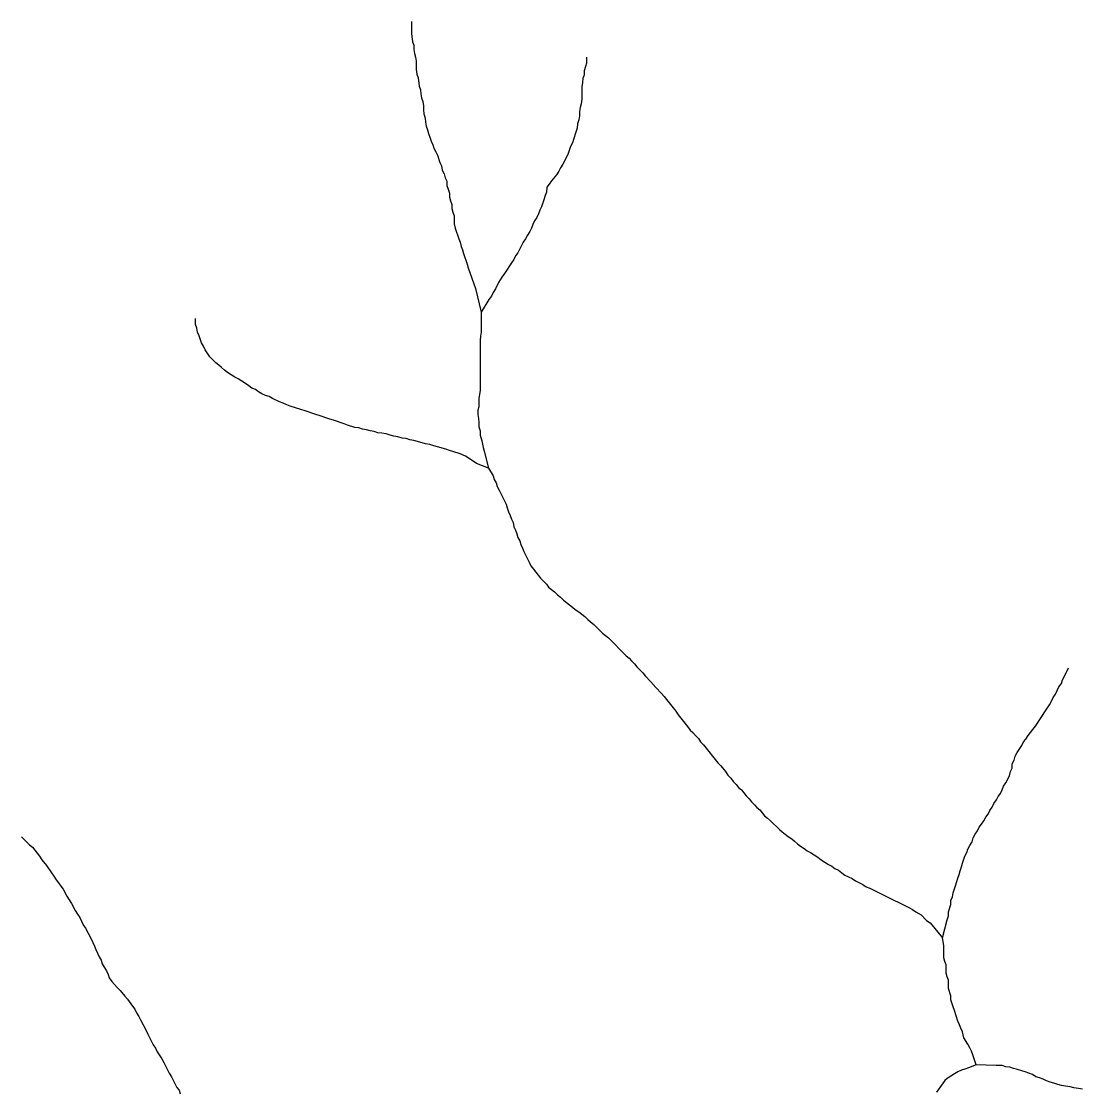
# Model space of a CAD drawing. Extents: x 652.3 to 678, y 7316.9 to 7344.9.
# Drawn here: x 674.523 to 675.947, y 7336.424 to 7337.862 of the extents above; entities that cross this region are included whole.
import ezdxf

# ---------------------------------------------------------------- set-up
doc = ezdxf.new("R2010")
doc.units = 0
doc.header["$LTSCALE"] = 0.032
doc.layers.add('7', color=7, linetype='Continuous', lineweight=25)

msp = doc.modelspace()

# ---------------------------------------------------------------- linework, layer by layer
at = {"layer": '7'}
for points in [[(675.048, 7337.8623), (675.048, 7337.846), (675.0496, 7337.8349), (675.0512, 7337.8301), (675.0512, 7337.8245), (675.052, 7337.8189), (675.0536, 7337.8142), (675.0544, 7337.8086), (675.0544, 7337.7975), (675.0552, 7337.7911), (675.0568, 7337.7863), (675.0584, 7337.7752), (675.06, 7337.7704), (675.0608, 7337.7648), (675.0616, 7337.7593), (675.0632, 7337.7545), (675.064, 7337.7489), (675.064, 7337.7433), (675.0648, 7337.7378), (675.0663, 7337.7322), (675.0671, 7337.7266), (675.0679, 7337.7211), (675.0695, 7337.7163), (675.0711, 7337.7115), (675.0727, 7337.7067), (675.0743, 7337.7012), (675.0767, 7337.6964), (675.0783, 7337.6916), (675.0807, 7337.6869), (675.0831, 7337.6821), (675.0862, 7337.6725), (675.0886, 7337.6678), (675.0894, 7337.6622), (675.0918, 7337.6574), (675.0934, 7337.6518), (675.0958, 7337.6471), (675.0958, 7337.6415), (675.0974, 7337.6367), (675.099, 7337.6312), (675.099, 7337.6256), (675.1006, 7337.6208), (675.1021, 7337.616), (675.1021, 7337.6105), (675.1037, 7337.6057), (675.1053, 7337.6009), (675.1053, 7337.5898), (675.1069, 7337.5842), (675.1117, 7337.5699), (675.1133, 7337.5651), (675.1149, 7337.5595), (675.1165, 7337.5548), (675.1181, 7337.55), (675.1228, 7337.5357), (675.1244, 7337.5309), (675.1292, 7337.5166), (675.134, 7337.5031)], [(675.2836, 7337.8142), (675.2836, 7337.8062), (675.282, 7337.8014), (675.2804, 7337.7959), (675.2804, 7337.7903), (675.2788, 7337.7855), (675.278, 7337.7799), (675.2772, 7337.7744), (675.2772, 7337.7577), (675.2764, 7337.7513), (675.2748, 7337.7465), (675.274, 7337.741), (675.274, 7337.7354), (675.2732, 7337.7298), (675.2716, 7337.7243), (675.2708, 7337.7187), (675.2692, 7337.7131), (675.2661, 7337.7036), (675.2645, 7337.6988), (675.2621, 7337.694), (675.2589, 7337.6845), (675.2565, 7337.6797), (675.2517, 7337.6701), (675.2486, 7337.6654), (675.2462, 7337.6606), (675.243, 7337.6558), (675.2366, 7337.6479), (675.2334, 7337.6431), (675.2303, 7337.6391), (675.2295, 7337.6327), (675.2279, 7337.628), (675.2263, 7337.6224), (675.2231, 7337.6129), (675.2207, 7337.6081), (675.2191, 7337.6033), (675.2167, 7337.5985), (675.2135, 7337.5938), (675.2112, 7337.589), (675.2096, 7337.5842), (675.2072, 7337.5794), (675.204, 7337.5747), (675.2016, 7337.5699), (675.1984, 7337.5651), (675.1913, 7337.5508), (675.1881, 7337.5468), (675.1857, 7337.542), (675.1825, 7337.5373), (675.173, 7337.5229), (675.1698, 7337.5182), (675.165, 7337.511), (675.161, 7337.5023), (675.1578, 7337.4975), (675.1555, 7337.4927), (675.1523, 7337.4879), (675.1419, 7337.4712)], [(675.134, 7337.5031), (675.1419, 7337.4712), (675.1419, 7337.4712)], [(675.1419, 7337.4712), (675.1419, 7337.4442), (675.1411, 7337.4386), (675.1403, 7337.433), (675.1403, 7337.3662), (675.1388, 7337.3551), (675.1388, 7337.3439), (675.1372, 7337.3391), (675.1372, 7337.3336), (675.138, 7337.328), (675.1388, 7337.3224), (675.1388, 7337.3169), (675.1403, 7337.3113), (675.1403, 7337.3057), (675.1427, 7337.2978), (675.1443, 7337.289), (675.1459, 7337.2842), (675.1515, 7337.2612)], [(675.1515, 7337.2612), (675.1356, 7337.2675), (675.1308, 7337.2707), (675.1205, 7337.2771), (675.1133, 7337.2803), (675.1037, 7337.2834), (675.099, 7337.285), (675.0942, 7337.2866), (675.0831, 7337.2898), (675.0783, 7337.2914), (675.0727, 7337.293), (675.0671, 7337.2938), (675.0624, 7337.2954), (675.0512, 7337.2986), (675.0457, 7337.2994), (675.0409, 7337.3009), (675.0353, 7337.3017), (675.0297, 7337.3033), (675.0242, 7337.3041), (675.0194, 7337.3057), (675.0138, 7337.3073), (675.0083, 7337.3081), (675.0027, 7337.3089), (674.9979, 7337.3105), (674.9923, 7337.3113), (674.9876, 7337.3129), (674.982, 7337.3137), (674.9772, 7337.3153), (674.9717, 7337.3161), (674.9621, 7337.3192), (674.9573, 7337.3208), (674.943, 7337.3256), (674.9382, 7337.3272), (674.9239, 7337.332), (674.9191, 7337.3336), (674.9048, 7337.3383), (674.8992, 7337.3399), (674.8849, 7337.3447), (674.8802, 7337.3463), (674.8754, 7337.3487), (674.8706, 7337.3503), (674.8611, 7337.3551), (674.8563, 7337.3574), (674.8515, 7337.359), (674.8467, 7337.3614), (674.842, 7337.3638), (674.838, 7337.367), (674.8332, 7337.3686), (674.8292, 7337.3718), (674.8245, 7337.3749), (674.8197, 7337.3781), (674.8149, 7337.3813), (674.8101, 7337.3837), (674.8054, 7337.3869), (674.8006, 7337.3901), (674.7966, 7337.3932), (674.7926, 7337.3964), (674.7886, 7337.3996), (674.7847, 7337.4028), (674.7767, 7337.4108), (674.7703, 7337.4203), (674.768, 7337.4251), (674.7656, 7337.4298), (674.7624, 7337.4394), (674.76, 7337.4442), (674.7592, 7337.4497), (674.7576, 7337.4545), (674.7576, 7337.4625)], [(675.1515, 7337.2612), (675.1578, 7337.2508), (675.1594, 7337.246), (675.1618, 7337.2413), (675.1634, 7337.2365), (675.1658, 7337.2317), (675.173, 7337.2174), (675.1754, 7337.2126), (675.1769, 7337.2078), (675.1785, 7337.2023), (675.1809, 7337.1975), (675.1825, 7337.1927), (675.1849, 7337.188), (675.1857, 7337.1824), (675.1881, 7337.1776), (675.1897, 7337.1728), (675.1913, 7337.1681), (675.1937, 7337.1633), (675.1952, 7337.1585), (675.1976, 7337.1537), (675.1992, 7337.149), (675.2064, 7337.1346)], [(675.2064, 7337.1346), (675.2088, 7337.1299), (675.212, 7337.1251), (675.2215, 7337.1132), (675.2255, 7337.1092), (675.2295, 7337.1052), (675.2326, 7337.1012), (675.2366, 7337.098), (675.2406, 7337.0949), (675.2446, 7337.0909), (675.2486, 7337.0877), (675.2525, 7337.0837), (675.2565, 7337.0805), (675.2605, 7337.0774), (675.2645, 7337.0742), (675.2684, 7337.071), (675.2732, 7337.0678), (675.2772, 7337.0646), (675.2812, 7337.0614), (675.2852, 7337.0575), (675.2891, 7337.0543), (675.2931, 7337.0511), (675.3011, 7337.0431), (675.3051, 7337.0392), (675.309, 7337.036), (675.313, 7337.0328), (675.3369, 7337.0089), (675.3409, 7337.0057), (675.344, 7337.0018), (675.348, 7336.9978), (675.3512, 7336.9938), (675.3592, 7336.9859), (675.3623, 7336.9819), (675.3703, 7336.9739), (675.3767, 7336.966), (675.3846, 7336.958), (675.3878, 7336.954), (675.391, 7336.95), (675.4037, 7336.9341), (675.4069, 7336.9294), (675.4196, 7336.9134), (675.4228, 7336.9087), (675.4268, 7336.9055), (675.43, 7336.9015), (675.434, 7336.8975), (675.4371, 7336.8928), (675.4411, 7336.8888), (675.4602, 7336.8649), (675.4642, 7336.8609), (675.4706, 7336.853), (675.4737, 7336.8482), (675.4777, 7336.8442), (675.4809, 7336.8394), (675.4849, 7336.8355), (675.4881, 7336.8315), (675.492, 7336.8283), (675.4984, 7336.8203), (675.5024, 7336.8164), (675.5056, 7336.8124), (675.5095, 7336.8084), (675.5127, 7336.8044), (675.5167, 7336.8013), (675.5199, 7336.7973), (675.5231, 7336.7933), (675.527, 7336.7901), (675.531, 7336.7869), (675.543, 7336.775), (675.5469, 7336.7718), (675.5509, 7336.7686), (675.5549, 7336.7654), (675.5597, 7336.7623), (675.5636, 7336.7591), (675.5676, 7336.7559), (675.5716, 7336.7527), (675.5764, 7336.7495), (675.5804, 7336.7464), (675.5851, 7336.744), (675.5899, 7336.7408), (675.5947, 7336.7376), (675.5995, 7336.7344), (675.6042, 7336.7312), (675.609, 7336.728), (675.6138, 7336.7257), (675.6178, 7336.7225), (675.6225, 7336.7201), (675.6273, 7336.7169), (675.6313, 7336.7137), (675.6408, 7336.709), (675.6456, 7336.7058), (675.6552, 7336.701), (675.6599, 7336.6978), (675.6647, 7336.6962), (675.679, 7336.6891), (675.6838, 7336.6867), (675.7172, 7336.67), (675.722, 7336.6676), (675.7268, 7336.6644), (675.7339, 7336.6604), (675.7411, 7336.6525), (675.7459, 7336.6493), (675.7626, 7336.6294)], [(675.7626, 7336.6294), (675.7689, 7336.6533), (675.7705, 7336.6588), (675.7705, 7336.6644), (675.7737, 7336.6739), (675.7737, 7336.6795), (675.7761, 7336.6843), (675.7769, 7336.6899), (675.7801, 7336.6994), (675.7817, 7336.705), (675.7833, 7336.7097), (675.7849, 7336.7145), (675.7864, 7336.7193), (675.788, 7336.7249), (675.7896, 7336.7296), (675.7928, 7336.7392), (675.7952, 7336.744), (675.7968, 7336.7487), (675.7992, 7336.7535), (675.8024, 7336.7583), (675.8039, 7336.7639), (675.8063, 7336.7686), (675.8095, 7336.7734), (675.8119, 7336.7782), (675.8151, 7336.7822), (675.8183, 7336.7869), (675.8207, 7336.7917), (675.8238, 7336.7957), (675.8262, 7336.8005), (675.8294, 7336.8052), (675.8318, 7336.81), (675.835, 7336.8148), (675.8374, 7336.8196), (675.8405, 7336.8235), (675.8429, 7336.8283), (675.8445, 7336.8331), (675.8477, 7336.8379), (675.8525, 7336.8474), (675.8541, 7336.853), (675.8565, 7336.8577), (675.8565, 7336.8633), (675.8588, 7336.8681), (675.8604, 7336.8737), (675.8628, 7336.8784), (675.8692, 7336.888), (675.8716, 7336.8928), (675.8748, 7336.8967), (675.8779, 7336.9015), (675.8811, 7336.9055), (675.8843, 7336.9095), (675.8875, 7336.9142), (675.897, 7336.9286), (675.9002, 7336.9333), (675.9066, 7336.9429), (675.909, 7336.9477), (675.9114, 7336.9524), (675.9145, 7336.9572), (675.9193, 7336.9668), (675.9225, 7336.9715), (675.9241, 7336.9763), (675.9289, 7336.9859), (675.9297, 7336.9874), (675.9322, 7336.9924)], [(674.5231, 7336.7653), (674.5236, 7336.7647), (674.5293, 7336.7591), (674.53, 7336.7583), (674.534, 7336.7543), (674.538, 7336.7511), (674.5476, 7336.7392), (674.5507, 7336.7344), (674.5571, 7336.7265), (674.5635, 7336.7169), (674.5667, 7336.7121), (674.5698, 7336.7074), (674.573, 7336.7034), (674.5762, 7336.6986), (674.5794, 7336.6946), (674.5842, 7336.6851), (674.5873, 7336.6803), (674.5905, 7336.6755), (674.5953, 7336.666), (674.5985, 7336.6612), (674.6017, 7336.6564), (674.6064, 7336.6469), (674.6096, 7336.6421), (674.6168, 7336.6278), (674.6192, 7336.623), (674.6216, 7336.6182), (674.6231, 7336.6135), (674.6255, 7336.6087), (674.6279, 7336.6039), (674.6303, 7336.5991), (674.6319, 7336.5944), (674.6343, 7336.5896), (674.6375, 7336.5848), (674.6399, 7336.5801), (674.6414, 7336.5753), (674.6446, 7336.5705), (674.6486, 7336.5665), (674.6518, 7336.5625), (674.6558, 7336.5586), (674.6621, 7336.5506), (674.6661, 7336.5466), (674.6725, 7336.5371), (674.6757, 7336.5331), (674.678, 7336.5283), (674.6812, 7336.5236), (674.6836, 7336.5188), (674.6908, 7336.5045), (674.6932, 7336.4997), (674.7003, 7336.4854), (674.7035, 7336.4806), (674.7059, 7336.4758), (674.7123, 7336.4663), (674.7146, 7336.4615), (674.7218, 7336.4472), (674.725, 7336.4424), (674.7322, 7336.4281), (674.7353, 7336.4241), (674.7369, 7336.4193)], [(675.8079, 7336.4583), (675.8032, 7336.4718), (675.8016, 7336.4766), (675.7992, 7336.4814), (675.7968, 7336.4862), (675.7912, 7336.4949), (675.7896, 7336.5029), (675.7872, 7336.5076), (675.7856, 7336.5124), (675.7833, 7336.5172), (675.7785, 7336.5315), (675.7769, 7336.5363), (675.7737, 7336.5458), (675.7737, 7336.5514), (675.7705, 7336.561), (675.7705, 7336.5721), (675.7689, 7336.5769), (675.7673, 7336.5816), (675.7673, 7336.5928), (675.7658, 7336.5976), (675.7642, 7336.6023), (675.7642, 7336.619), (675.7626, 7336.6294)], [(675.8079, 7336.4583), (675.7976, 7336.4543), (675.7928, 7336.4527), (675.788, 7336.4512), (675.7833, 7336.4488), (675.7785, 7336.4464), (675.7737, 7336.4432), (675.7689, 7336.44), (675.7657, 7336.4374)], [(675.8348, 7336.4575), (675.8079, 7336.4583), (675.8079, 7336.4583)], [(675.9511, 7336.4257), (675.9456, 7336.4265), (675.9392, 7336.4273), (675.9344, 7336.4289), (675.9281, 7336.4297), (675.9225, 7336.4305), (675.9177, 7336.4321), (675.9122, 7336.4336), (675.9074, 7336.4352), (675.9026, 7336.4368), (675.8978, 7336.4392), (675.8931, 7336.4408), (675.8883, 7336.4424), (675.8835, 7336.4456), (675.8787, 7336.4472), (675.874, 7336.4488), (675.8692, 7336.4504), (675.8636, 7336.4519), (675.8581, 7336.4535), (675.8533, 7336.4551), (675.8477, 7336.4559), (675.8429, 7336.4575), (675.8348, 7336.4575)], [(675.7657, 7336.4374), (675.7546, 7336.4217), (675.7546, 7336.4217)]]:
    msp.add_lwpolyline(points, dxfattribs=at)

doc.saveas('drawing.dxf')
